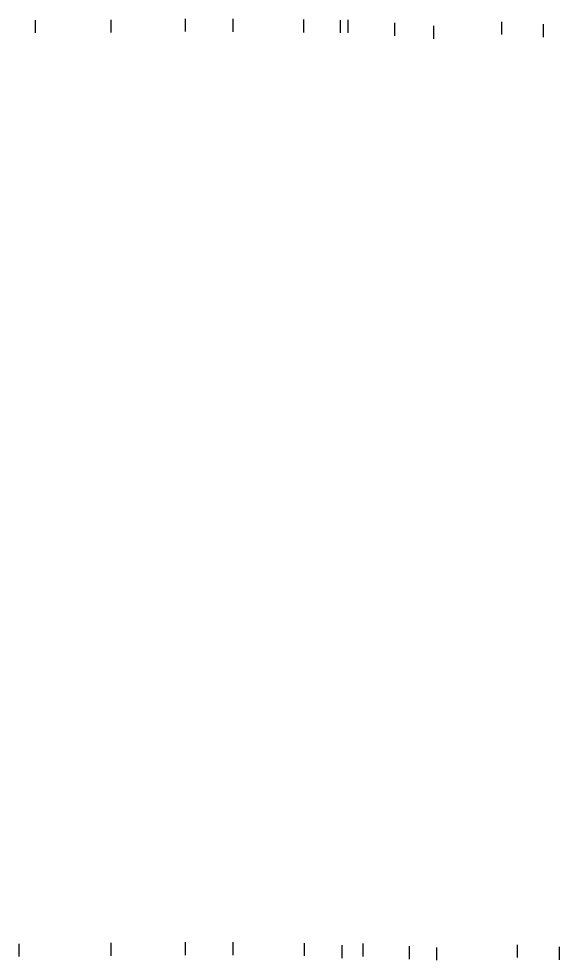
# Model space of a CAD drawing. Extents: x -4026 to 9638, y -10 to 19609.
# Drawn here: x 7246 to 7541, y 2525 to 3039 of the extents above; entities that cross this region are included whole.
import ezdxf

# ---------------------------------------------------------------- set-up
doc = ezdxf.new("R2010")
doc.units = 0
for name, color, linetype in [('RD_EX_Road', 7, 'Continuous'), ('RD_PD_ALT1_TrvlWay', 7, 'Continuous'), ('RD_PD_Final_TrvlWay', 7, 'Continuous')]:
    doc.layers.add(name, color=color, linetype=linetype)

msp = doc.modelspace()

# ---------------------------------------------------------------- linework, layer by layer
at = {"layer": 'RD_EX_Road'}
for p, q in [((7255.09, 3038.06), (7255.09, 3031.06)), ((7296.51, 3038.29), (7296.51, 3031.29)), ((7401.73, 3038.32), (7401.73, 3031.32)), ((7425.87, 3038.19), (7425.87, 3031.19)), ((7451.28, 3036.51), (7451.28, 3029.51)), ((7509.82, 3037.2), (7509.82, 3030.2)), ((7532.55, 3035.81), (7532.55, 3028.81)), ((7246.21, 2533.79), (7246.21, 2526.79)), ((7296.54, 2534.28), (7296.54, 2527.28)), ((7402.04, 2534.23), (7402.04, 2527.23)), ((7434.09, 2533.92), (7434.09, 2526.92)), ((7459.4, 2532.44), (7459.4, 2525.44)), ((7518.39, 2533.27), (7518.39, 2526.27)), ((7541.29, 2532.11), (7541.29, 2525.11))]:
    msp.add_line(p, q, dxfattribs=at)
at = {"layer": 'RD_PD_ALT1_TrvlWay'}
for p, q in [((7337, 3038.77), (7337, 3031.77)), ((7363, 3038.74), (7363, 3031.74)), ((7421.75, 3038.05), (7421.75, 3031.05)), ((7337, 2534.67), (7337, 2527.67)), ((7363, 2534.61), (7363, 2527.61)), ((7422.52, 2533.02), (7422.52, 2526.02))]:
    msp.add_line(p, q, dxfattribs=at)
at = {"layer": 'RD_PD_Final_TrvlWay'}
for p, q in [((7472.7, 3034.93), (7472.7, 3027.93)), ((7474.29, 2531.86), (7474.29, 2524.86))]:
    msp.add_line(p, q, dxfattribs=at)

doc.saveas('drawing.dxf')
